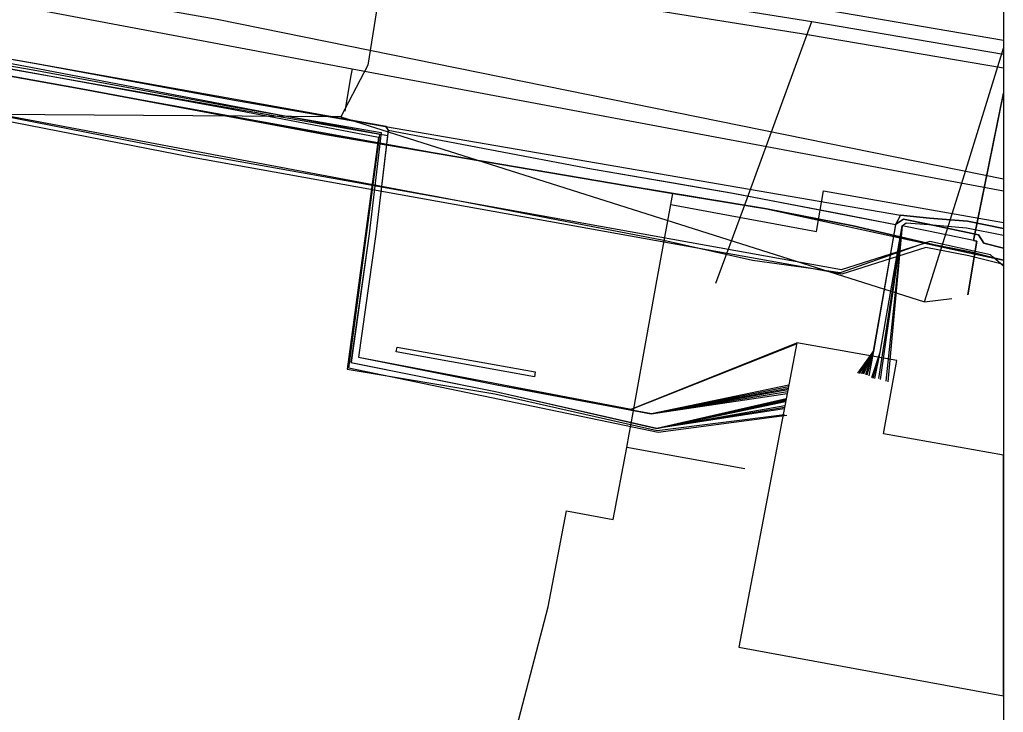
# Model space of a CAD drawing. Extents: x -600309 to -598967, y -1161267 to -1160292.
# Drawn here: x -599011.35 to -598967.11, y -1160339.13 to -1160307.97 of the extents above; entities that cross this region are included whole.
import ezdxf

# ---------------------------------------------------------------- set-up
doc = ezdxf.new("R2010")
doc.units = 0
for name, color, linetype in [('Vrstva 10', 7, 'Continuous'), ('Vrstva 12', 7, 'Continuous'), ('Vrstva 13', 7, 'Continuous'), ('Vrstva 16', 7, 'Continuous'), ('Vrstva 3', 7, 'Continuous'), ('Vrstva 42', 7, 'Continuous'), ('Vrstva 54', 7, 'Continuous'), ('Vrstva 58', 7, 'Continuous'), ('Vrstva 63', 7, 'Continuous'), ('Vrstva 9', 7, 'Continuous')]:
    doc.layers.add(name, color=color, linetype=linetype)

msp = doc.modelspace()

# ---------------------------------------------------------------- linework, layer by layer
at = {"layer": 'Vrstva 10'}
for p, q in [((-598975.611, -1160307.43), (-598967.108, -1160308.886)), ((-598967.108, -1160310.154), (-598975.821, -1160308.662))]:
    msp.add_line(p, q, dxfattribs=at)
msp.add_lwpolyline([(-598975.815, -1160308.663), (-598993.061, -1160305.902), (-598996.958, -1160305.298), (-599002.883, -1160304.322), (-599006.597, -1160303.725), (-599011.736, -1160302.901), (-599021.732, -1160301.313), (-599036.286, -1160298.975), (-599044.14, -1160297.722), (-599044.255, -1160297.703), (-599046.352, -1160297.362), (-599051.209, -1160296.594), (-599054.616, -1160296.053), (-599058.573, -1160295.418), (-599062.445, -1160294.802), (-599067.216, -1160294.055), (-599077.713, -1160292.347)], dxfattribs=at)
at = {"layer": 'Vrstva 12'}
for points in [[(-599030.05, -1160307.99), (-599025.5, -1160308.44), (-599020.94, -1160308.86), (-599008.51, -1160311.1), (-598997.6, -1160313.13), (-598983.94, -1160315.45), (-598981.98, -1160315.78)], [(-598982.69, -1160319.72), (-598982.07, -1160316.28), (-598981.98, -1160315.78)], [(-598981.98, -1160315.78), (-598977.76, -1160316.48), (-598973.86, -1160317.24), (-598969.07, -1160318.37), (-598967.108, -1160318.78)], [(-598983.86, -1160326.22), (-598982.69, -1160319.72)], [(-598984.04, -1160327.22), (-598983.93, -1160326.61)], [(-598983.93, -1160326.61), (-598983.86, -1160326.22)], [(-598989.92, -1160343.81), (-598989.61, -1160342.14), (-598987.58, -1160334.39), (-598986.76, -1160330.06), (-598984.65, -1160330.45), (-598984.04, -1160327.22)], [(-598978.73, -1160328.18), (-598984.04, -1160327.22)]]:
    msp.add_lwpolyline(points, dxfattribs=at)
at = {"layer": 'Vrstva 13'}
for points in [[(-599090.87, -1160292.347), (-599083.001, -1160293.837), (-599079.588, -1160294.483), (-599068.744, -1160296.536), (-599065.13, -1160297.22), (-599016.74, -1160306.338), (-598996.4, -1160310.181), (-598967.108, -1160315.67)], [(-598996.4, -1160310.181), (-598996.451, -1160310.482), (-598996.724, -1160312.077)], [(-598982.07, -1160316.28), (-598975.51, -1160317.5), (-598975.19, -1160315.66), (-598967.108, -1160317.099)]]:
    msp.add_lwpolyline(points, dxfattribs=at)
at = {"layer": 'Vrstva 16'}
msp.add_lwpolyline([(-599063.475, -1160297.318), (-599058.38, -1160298.34), (-599056.55, -1160298.78), (-599054.72, -1160299.22), (-599051.14, -1160299.89), (-599051.05, -1160299.4), (-599002.46, -1160307.94), (-598967.108, -1160315.13)], dxfattribs=at)
at = {"layer": 'Vrstva 3'}
msp.add_lwpolyline([(-598994.378, -1160322.701), (-598988.167, -1160323.814), (-598988.197, -1160324.032), (-598994.418, -1160322.909)], close=True, dxfattribs=at)
at = {"layer": 'Vrstva 42'}
for points in [[(-599041.792, -1160305.39), (-599033.723, -1160306.069), (-599028.556, -1160306.549), (-599026.312, -1160306.815), (-599024.614, -1160307.894), (-599019.933, -1160308.598), (-599019.925, -1160308.599), (-599013.354, -1160309.768), (-599010.746, -1160310.218), (-599001.836, -1160311.868), (-598995.085, -1160313.037), (-598995.632, -1160317.603), (-598996.446, -1160323.389), (-598989.951, -1160324.688), (-598982.695, -1160326.35), (-598976.885, -1160325.058)], [(-599041.792, -1160305.39), (-599033.723, -1160306.069), (-599028.556, -1160306.549), (-599026.312, -1160306.815), (-599024.614, -1160307.894), (-599019.933, -1160308.598), (-599019.925, -1160308.599), (-599013.354, -1160309.768), (-599010.746, -1160310.218), (-599001.836, -1160311.868), (-598995.085, -1160313.037), (-598995.632, -1160317.601), (-598996.446, -1160323.389), (-598989.951, -1160324.688), (-598982.696, -1160326.35), (-598976.874, -1160325.009)], [(-599041.792, -1160305.39), (-599033.723, -1160306.069), (-599028.556, -1160306.549), (-599026.312, -1160306.815), (-599024.614, -1160307.894), (-599019.933, -1160308.598), (-599019.925, -1160308.599), (-599013.354, -1160309.768), (-599010.746, -1160310.218), (-599001.836, -1160311.868), (-598995.085, -1160313.037), (-598995.632, -1160317.605), (-598996.446, -1160323.389), (-598989.951, -1160324.688), (-598982.695, -1160326.35), (-598976.951, -1160325.401)], [(-599041.792, -1160305.39), (-599033.723, -1160306.069), (-599028.556, -1160306.549), (-599026.312, -1160306.815), (-599024.614, -1160307.894), (-599019.933, -1160308.598), (-599019.925, -1160308.599), (-599013.354, -1160309.768), (-599010.746, -1160310.218), (-599001.836, -1160311.868), (-598995.085, -1160313.037), (-598995.632, -1160317.607), (-598996.446, -1160323.389), (-598989.951, -1160324.688), (-598982.695, -1160326.35), (-598976.97, -1160325.46)], [(-599041.792, -1160305.39), (-599033.723, -1160306.069), (-599028.556, -1160306.549), (-599026.312, -1160306.815), (-599024.614, -1160307.894), (-599019.933, -1160308.598), (-599019.925, -1160308.599), (-599013.354, -1160309.768), (-599010.746, -1160310.218), (-599001.836, -1160311.868), (-598995.085, -1160313.037), (-598995.632, -1160317.607), (-598996.446, -1160323.389), (-598989.951, -1160324.688), (-598982.695, -1160326.35), (-598976.933, -1160325.321)], [(-599041.768, -1160305.09), (-599033.697, -1160305.771), (-599028.524, -1160306.251), (-599026.208, -1160306.525), (-599024.506, -1160307.606), (-599019.646, -1160308.345), (-599019.642, -1160308.347), (-599013.306, -1160309.472), (-599010.694, -1160309.922), (-599001.784, -1160311.572), (-598994.893, -1160312.765), (-598994.772, -1160312.944), (-598995.328, -1160317.61), (-598996.112, -1160323.15), (-598989.892, -1160324.393), (-598982.938, -1160325.684), (-598976.748, -1160324.4)], [(-599041.768, -1160305.09), (-599033.697, -1160305.771), (-599028.524, -1160306.251), (-599026.208, -1160306.525), (-599024.506, -1160307.606), (-599019.646, -1160308.345), (-599019.642, -1160308.347), (-599013.306, -1160309.472), (-599010.694, -1160309.922), (-599001.784, -1160311.572), (-598994.893, -1160312.765), (-598994.772, -1160312.944), (-598995.328, -1160317.61), (-598996.112, -1160323.15), (-598989.892, -1160324.393), (-598982.946, -1160325.693), (-598976.773, -1160324.471)], [(-599041.768, -1160305.09), (-599033.697, -1160305.771), (-599028.524, -1160306.251), (-599026.208, -1160306.525), (-599024.506, -1160307.606), (-599019.646, -1160308.345), (-599019.642, -1160308.347), (-599013.306, -1160309.472), (-599010.694, -1160309.922), (-599001.784, -1160311.572), (-598994.893, -1160312.765), (-598994.772, -1160312.944), (-598995.328, -1160317.61), (-598996.112, -1160323.151), (-598983.84, -1160325.495), (-598976.401, -1160322.499)], [(-599041.768, -1160305.09), (-599033.697, -1160305.771), (-599028.524, -1160306.251), (-599026.208, -1160306.525), (-599024.506, -1160307.606), (-599019.646, -1160308.345), (-599019.642, -1160308.347), (-599013.306, -1160309.472), (-599010.694, -1160309.922), (-599001.784, -1160311.572), (-598994.893, -1160312.765), (-598994.772, -1160312.944), (-598995.328, -1160317.61), (-598996.112, -1160323.151), (-598989.892, -1160324.393), (-598983.835, -1160325.497), (-598976.406, -1160322.544)], [(-599041.768, -1160305.09), (-599033.697, -1160305.771), (-599028.524, -1160306.251), (-599026.208, -1160306.525), (-599024.506, -1160307.606), (-599019.646, -1160308.345), (-599019.642, -1160308.347), (-599013.306, -1160309.472), (-599010.694, -1160309.922), (-599001.784, -1160311.572), (-598994.893, -1160312.765), (-598994.772, -1160312.944), (-598985.636, -1160314.671), (-598982.036, -1160315.291), (-598979.262, -1160315.773), (-598971.952, -1160317.184), (-598971.599, -1160316.947), (-598970.487, -1160317.166), (-598968.23, -1160317.639), (-598967.985, -1160318.02), (-598967.108, -1160318.246)], [(-599041.768, -1160305.09), (-599033.697, -1160305.771), (-599028.524, -1160306.251), (-599026.208, -1160306.525), (-599024.506, -1160307.606), (-599019.646, -1160308.345), (-599019.642, -1160308.347), (-599013.306, -1160309.472), (-599010.694, -1160309.922), (-599001.784, -1160311.572), (-598994.893, -1160312.765), (-598994.772, -1160312.944), (-598985.636, -1160314.671), (-598982.036, -1160315.291), (-598979.262, -1160315.773), (-598971.952, -1160317.184), (-598971.599, -1160316.947), (-598970.487, -1160317.166), (-598968.23, -1160317.639), (-598967.985, -1160318.02), (-598967.108, -1160318.246)], [(-599041.871, -1160305.451), (-599033.745, -1160306.161), (-599028.941, -1160306.621), (-599026.372, -1160306.871), (-599024.596, -1160308.02), (-599020.096, -1160308.757), (-599013.4, -1160309.879), (-599001.807, -1160311.989), (-598995.209, -1160313.248), (-598996.618, -1160323.693), (-598989.984, -1160324.794), (-598982.673, -1160326.444), (-598976.949, -1160325.734)], [(-598967.108, -1160319.05), (-598967.218, -1160318.954), (-598967.546, -1160318.667), (-598967.69, -1160318.54), (-598970.41, -1160317.94), (-598970.603, -1160318.008), (-598974.44, -1160319.35), (-598975.658, -1160319.18), (-598978.39, -1160318.8), (-598980.787, -1160318.259), (-598982.38, -1160317.9), (-598992.817, -1160315.896), (-598993.16, -1160315.83), (-599015.532, -1160311.621), (-599017.4, -1160311.27), (-599033.2, -1160308.39), (-599033.226, -1160308.387), (-599040.79, -1160307.6), (-599053.09, -1160306.17)], [(-598967.108, -1160318.981), (-598967.218, -1160318.954), (-598968.661, -1160318.596), (-598970.601, -1160318.212), (-598974.37, -1160319.412), (-598975.658, -1160319.18), (-598980.787, -1160318.259), (-599003.575, -1160314.167), (-599017.618, -1160311.417), (-599019.366, -1160310.977), (-599021.402, -1160310.698), (-599033.219, -1160308.588), (-599034.775, -1160308.479)], [(-599034.758, -1160308.279), (-599033.226, -1160308.387), (-599033.194, -1160308.39), (-599021.371, -1160310.5), (-599019.328, -1160310.781), (-599017.575, -1160311.221), (-599015.532, -1160311.621), (-599003.538, -1160313.971), (-598992.817, -1160315.896)], [(-599020.076, -1160311.2), (-599019.642, -1160308.346), (-599010.685, -1160309.924), (-598994.86, -1160312.764), (-598994.774, -1160312.937)], [(-599020.076, -1160311.202), (-599019.643, -1160308.357), (-599019.642, -1160308.347), (-599013.306, -1160309.472), (-599010.694, -1160309.922), (-599001.784, -1160311.572), (-598994.893, -1160312.765), (-598971.729, -1160316.755), (-598970.427, -1160316.891), (-598968.72, -1160317.029), (-598967.108, -1160317.355)], [(-599020.076, -1160311.202), (-599019.643, -1160308.357), (-599019.642, -1160308.347), (-599013.306, -1160309.472), (-599010.694, -1160309.922), (-599001.784, -1160311.572), (-598994.893, -1160312.765), (-598971.729, -1160316.755), (-598970.427, -1160316.891), (-598968.72, -1160317.029), (-598967.108, -1160317.355)], [(-599020.076, -1160311.202), (-599019.643, -1160308.357), (-599019.642, -1160308.347), (-599013.306, -1160309.472), (-599010.694, -1160309.922), (-599001.784, -1160311.572), (-598994.893, -1160312.765), (-598971.729, -1160316.755), (-598970.427, -1160316.891), (-598968.72, -1160317.029), (-598967.108, -1160317.355)], [(-599020.076, -1160311.202), (-599019.643, -1160308.357), (-599019.642, -1160308.347), (-599013.306, -1160309.472), (-599010.694, -1160309.922), (-599001.784, -1160311.572), (-598994.893, -1160312.765), (-598971.729, -1160316.755), (-598970.427, -1160316.891), (-598968.72, -1160317.029), (-598967.108, -1160317.355)], [(-599020.066, -1160311.118), (-599019.643, -1160308.357), (-599019.642, -1160308.347), (-599013.306, -1160309.472), (-599010.694, -1160309.922), (-599001.784, -1160311.572), (-598994.893, -1160312.765), (-598994.772, -1160312.944), (-598985.63, -1160314.67), (-598979.27, -1160315.77), (-598974.16, -1160316.75), (-598971.953, -1160317.184), (-598971.601, -1160316.948), (-598970.49, -1160317.166), (-598968.23, -1160317.639), (-598967.985, -1160318.02), (-598967.108, -1160318.246)], [(-599020.059, -1160311.153), (-599019.617, -1160308.325), (-599019.45, -1160308.48), (-599010.84, -1160310.11), (-598994.8, -1160313.171)], [(-599019.646, -1160308.345), (-599013.306, -1160309.472), (-599010.694, -1160309.922), (-599001.784, -1160311.572), (-598994.893, -1160312.765), (-598994.772, -1160312.944), (-598995.328, -1160317.61), (-598996.112, -1160323.15), (-598989.893, -1160324.393), (-598982.945, -1160325.693), (-598976.768, -1160324.548)], [(-599019.642, -1160308.347), (-599013.293, -1160309.474), (-599010.686, -1160309.924), (-599001.776, -1160311.574), (-598994.894, -1160312.764), (-598994.772, -1160312.947), (-598995.328, -1160317.61), (-598996.112, -1160323.151), (-598989.895, -1160324.393), (-598982.944, -1160325.693), (-598976.792, -1160324.609)], [(-599019.933, -1160308.598), (-599019.925, -1160308.599), (-599013.354, -1160309.768), (-599010.746, -1160310.218), (-599001.836, -1160311.868), (-598995.085, -1160313.037), (-598995.632, -1160317.605), (-598996.446, -1160323.389), (-598989.951, -1160324.688), (-598982.692, -1160326.353), (-598976.905, -1160325.152)], [(-599019.933, -1160308.598), (-599019.925, -1160308.599), (-599013.354, -1160309.768), (-599010.746, -1160310.218), (-599001.836, -1160311.868), (-598995.085, -1160313.037), (-598995.632, -1160317.6), (-598996.448, -1160323.391), (-598989.951, -1160324.688), (-598982.696, -1160326.35), (-598976.884, -1160325.094)], [(-598967.108, -1160311.247), (-598968.45, -1160317.902), (-598968.303, -1160317.933), (-598968.708, -1160320.35)], [(-598968.45, -1160317.9), (-598967.397, -1160312.741), (-598967.108, -1160311.278)], [(-598994.799, -1160313.172), (-598995.328, -1160317.61), (-598996.112, -1160323.15), (-598989.892, -1160324.394), (-598982.946, -1160325.693), (-598976.831, -1160324.792)], [(-598994.799, -1160313.172), (-598995.328, -1160317.61), (-598996.112, -1160323.151), (-598989.892, -1160324.393), (-598982.945, -1160325.693), (-598976.815, -1160324.697)], [(-598992.817, -1160315.896), (-598974.383, -1160319.206), (-598970.612, -1160318.006), (-598970.603, -1160318.008), (-598968.613, -1160318.402), (-598967.546, -1160318.667), (-598967.108, -1160318.775)], [(-598967.108, -1160317.355), (-598968.72, -1160317.029), (-598970.427, -1160316.891), (-598971.729, -1160316.755), (-598971.963, -1160317.191), (-598972.944, -1160322.862), (-598973.665, -1160323.863)], [(-598967.108, -1160317.355), (-598968.72, -1160317.029), (-598970.427, -1160316.891), (-598971.729, -1160316.755), (-598971.963, -1160317.191), (-598972.957, -1160322.882), (-598973.592, -1160323.878)], [(-598967.108, -1160317.355), (-598968.72, -1160317.029), (-598970.427, -1160316.891), (-598971.729, -1160316.755), (-598971.963, -1160317.191), (-598972.956, -1160322.874), (-598973.505, -1160323.894)], [(-598967.108, -1160317.355), (-598968.72, -1160317.029), (-598970.427, -1160316.891), (-598971.729, -1160316.755), (-598971.963, -1160317.191), (-598972.954, -1160322.885), (-598973.451, -1160323.903)], [(-598967.108, -1160317.355), (-598968.72, -1160317.029), (-598970.427, -1160316.891), (-598971.729, -1160316.755), (-598971.955, -1160317.186), (-598972.945, -1160322.879), (-598973.246, -1160323.965)], [(-598967.108, -1160317.355), (-598968.72, -1160317.029), (-598970.427, -1160316.891), (-598971.729, -1160316.755), (-598971.955, -1160317.186), (-598972.945, -1160322.879), (-598973.164, -1160323.987)], [(-598967.108, -1160318.247), (-598967.985, -1160318.022), (-598968.229, -1160317.639), (-598971.599, -1160316.944), (-598971.955, -1160317.186), (-598972.953, -1160322.889), (-598973.398, -1160323.921)], [(-598967.108, -1160318.246), (-598967.985, -1160318.02), (-598968.23, -1160317.639), (-598970.49, -1160317.166), (-598971.601, -1160316.948), (-598971.952, -1160317.183), (-598972.948, -1160322.878), (-598973.305, -1160323.943)], [(-598973.027, -1160324.069), (-598972.653, -1160322.919), (-598971.656, -1160317.246), (-598971.479, -1160317.102), (-598970.454, -1160317.189), (-598968.76, -1160317.33), (-598967.108, -1160317.662)], [(-598973.027, -1160324.069), (-598972.653, -1160322.919), (-598971.656, -1160317.246), (-598971.479, -1160317.102), (-598970.454, -1160317.189), (-598968.76, -1160317.33), (-598967.108, -1160317.662)], [(-598973.027, -1160324.069), (-598972.653, -1160322.919), (-598971.656, -1160317.246), (-598971.479, -1160317.102), (-598970.454, -1160317.189), (-598968.76, -1160317.33), (-598967.108, -1160317.662)], [(-598973.027, -1160324.069), (-598972.653, -1160322.919), (-598971.656, -1160317.246), (-598971.479, -1160317.102), (-598970.454, -1160317.189), (-598968.76, -1160317.33), (-598967.108, -1160317.662)], [(-598973.027, -1160324.069), (-598972.653, -1160322.919), (-598971.656, -1160317.246), (-598971.479, -1160317.102), (-598970.454, -1160317.189), (-598968.76, -1160317.33), (-598967.108, -1160317.662)], [(-598973.027, -1160324.069), (-598972.653, -1160322.919), (-598971.656, -1160317.246), (-598971.479, -1160317.102), (-598970.454, -1160317.189), (-598968.76, -1160317.33), (-598967.108, -1160317.662)], [(-598973.027, -1160324.069), (-598972.653, -1160322.919), (-598971.656, -1160317.246), (-598971.479, -1160317.102), (-598970.454, -1160317.189), (-598968.76, -1160317.33), (-598967.108, -1160317.662)], [(-598973.027, -1160324.069), (-598972.653, -1160322.919), (-598971.656, -1160317.246), (-598971.479, -1160317.102), (-598970.454, -1160317.189), (-598968.76, -1160317.33), (-598967.108, -1160317.662)], [(-598972.967, -1160324.09), (-598972.653, -1160322.919), (-598971.656, -1160317.246), (-598971.479, -1160317.102), (-598970.454, -1160317.189), (-598968.76, -1160317.33), (-598967.108, -1160317.662)], [(-598972.884, -1160324.108), (-598972.653, -1160322.919), (-598971.656, -1160317.246), (-598971.479, -1160317.102), (-598970.454, -1160317.189), (-598968.76, -1160317.33), (-598967.108, -1160317.662)], [(-598972.884, -1160324.108), (-598972.653, -1160322.919), (-598971.656, -1160317.246), (-598971.479, -1160317.102), (-598970.454, -1160317.189), (-598968.76, -1160317.33), (-598967.108, -1160317.662)], [(-598968.708, -1160320.35), (-598968.303, -1160317.931), (-598970.55, -1160317.46), (-598971.659, -1160317.242), (-598972.729, -1160324.112)], [(-598968.708, -1160320.35), (-598968.303, -1160317.931), (-598970.55, -1160317.46), (-598971.659, -1160317.242), (-598972.653, -1160324.159)], [(-598968.708, -1160320.35), (-598968.303, -1160317.931), (-598970.55, -1160317.46), (-598971.659, -1160317.242), (-598972.4, -1160324.227)], [(-598968.708, -1160320.35), (-598968.303, -1160317.931), (-598970.55, -1160317.46), (-598971.659, -1160317.242), (-598972.302, -1160324.26)], [(-598970.65, -1160320.66), (-598969.421, -1160320.511)], [(-598970.65, -1160320.66), (-598969.421, -1160320.511)]]:
    msp.add_lwpolyline(points, dxfattribs=at)
msp.add_lwpolyline([(-598967.108, -1160338.391), (-598967.108, -1160327.563), (-598972.5, -1160326.6), (-598971.9, -1160323.3), (-598976.4, -1160322.5), (-598979, -1160336.2)], close=True, dxfattribs=at)
at = {"layer": 'Vrstva 54'}
msp.add_line((-598968.92, -1160315.12), (-598967.108, -1160309.251), dxfattribs=at)
for points in [[(-598994.19, -1160300.59), (-598995.69, -1160310.02)], [(-598995.69, -1160310.02), (-598996.9, -1160312.33)], [(-598996.9, -1160312.33), (-599021.33, -1160312.18)], [(-598996.9, -1160312.33), (-598970.65, -1160320.66)], [(-598970.65, -1160320.66), (-598968.92, -1160315.12)]]:
    msp.add_lwpolyline(points, dxfattribs=at)
at = {"layer": 'Vrstva 58'}
for points in [[(-598976.845, -1160325.769), (-598982.635, -1160326.544), (-598996.54, -1160323.648), (-598995.154, -1160313.128), (-599001.882, -1160311.945), (-599019.865, -1160308.765), (-599024.636, -1160307.99), (-599026.43, -1160306.93), (-599045.228, -1160305.339), (-599057.421, -1160303.341), (-599058.685, -1160303.26), (-599065.005, -1160302.24), (-599072.101, -1160301.139), (-599078.788, -1160299.019), (-599084.415, -1160297.062), (-599090.369, -1160295.349), (-599094.569, -1160293.881), (-599098.565, -1160292.78), (-599101.012, -1160292.347)], [(-598967.108, -1160318.78), (-598969.07, -1160318.37), (-598973.86, -1160317.24), (-598977.76, -1160316.48), (-598983.941, -1160315.45), (-598997.6, -1160313.13), (-599008.51, -1160311.1), (-599020.94, -1160308.86), (-599031.05, -1160307.89), (-599033.91, -1160307.63)], [(-599033.91, -1160307.63), (-599020.867, -1160308.873), (-599008.51, -1160311.1), (-598991.343, -1160314.193), (-598983.94, -1160315.45), (-598977.76, -1160316.48), (-598969.07, -1160318.37), (-598967.108, -1160318.78)], [(-599031.05, -1160307.89), (-599030.05, -1160307.99), (-599025.5, -1160308.44), (-599020.94, -1160308.86), (-599008.51, -1160311.1), (-598997.6, -1160313.13), (-598983.94, -1160315.45), (-598977.76, -1160316.48), (-598973.86, -1160317.24), (-598969.07, -1160318.37), (-598967.108, -1160318.78)]]:
    msp.add_lwpolyline(points, dxfattribs=at)
at = {"layer": 'Vrstva 63'}
msp.add_lwpolyline([(-600308.541, -1160292.347), (-598967.108, -1160292.347), (-598967.108, -1161267.031), (-600308.541, -1161267.031)], close=True, dxfattribs=at)
at = {"layer": 'Vrstva 9'}
for p, q in [((-598978.801, -1160316.461), (-598975.716, -1160308.046)), ((-598975.716, -1160308.046), (-598967.108, -1160309.52)), ((-598980.035, -1160319.827), (-598978.801, -1160316.461))]:
    msp.add_line(p, q, dxfattribs=at)
msp.add_lwpolyline([(-599073.821, -1160292.347), (-599067.117, -1160293.438), (-599062.347, -1160294.184), (-599058.475, -1160294.8), (-599054.517, -1160295.436), (-599051.111, -1160295.976), (-599046.253, -1160296.745), (-599044.154, -1160297.086), (-599044.04, -1160297.105), (-599036.188, -1160298.358), (-599021.634, -1160300.696), (-599011.637, -1160302.284), (-599006.498, -1160303.108), (-599002.782, -1160303.705), (-598996.859, -1160304.681), (-598992.964, -1160305.285), (-598975.716, -1160308.046)], dxfattribs=at)

doc.saveas('drawing.dxf')
